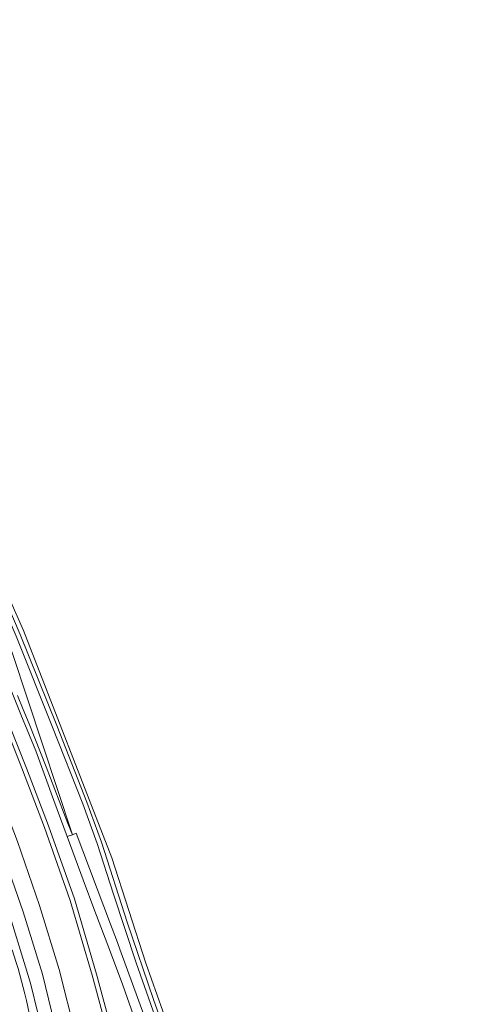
# Model space of a CAD drawing. Header units: metres. Extents: x 197700 to 204338, y 317132 to 325229.
# Tile 901 of 1056: x 203494 to 203596, y 320236 to 320457. Entities that reach past the tile are written whole.
import ezdxf

# ---------------------------------------------------------------- set-up
doc = ezdxf.new("R2010")
doc.units = ezdxf.units.M
for name, color, linetype, lineweight in [('B-WE-GR-BOUWLAND-GV', 80, 'Continuous', 13), ('B-WE-OG-TERREIN_CULTUURSCHEIDING-GV', 7, 'Continuous', 18), ('B-WE-OG-WATER_GREPPEL-GV', 160, 'Continuous', 18), ('B-WE-VH-VERHARDING_ASFALT-GV', 252, 'Continuous', 18), ('B-WE-VH-VERHARDING_FUNDERING_ZAND-GV', 7, 'Continuous', 18)]:
    doc.layers.add(name, color=color, linetype=linetype, lineweight=lineweight)

msp = doc.modelspace()

# ---------------------------------------------------------------- linework, layer by layer
at = {"layer": 'B-WE-GR-BOUWLAND-GV'}
msp.add_lwpolyline([(203606.235, 320630.408), (203553.512, 320604.047), (203526.799, 320589.642), (203439.557, 320536.553), (203468.502, 320482.763), (203481.731, 320455.988), (203440.827, 320439.081), (203455.05, 320411.618), (203470.925, 320375.707), (203482.964, 320345.545), (203494.388, 320319.879), (203514.222, 320268.874), (203521.842, 320245.273), (203533.264, 320212.972), (203534.843, 320212.991), (203550.601, 320166.009), (203551.71, 320163.449), (203554.125, 320157.875), (203557.232, 320152.824), (203561.3, 320147.472), (203582.167, 320127.763), (203584.861, 320125.218), (203590.465, 320118.868), (203598.993, 320108.716)], dxfattribs=at)
at = {"layer": 'B-WE-OG-TERREIN_CULTUURSCHEIDING-GV'}
for points in [[(203511.554, 320193.319), (203511.103, 320196.534), (203510.801, 320198.922), (203508.623, 320215.215), (203506.029, 320229.357), (203502.444, 320243.874), (203498.021, 320258.232), (203493.051, 320272.545), (203487.861, 320286.12), (203482.573, 320299.566), (203476.775, 320313.655), (203470.683, 320327.696), (203464.444, 320341.862), (203458.657, 320354.817), (203451.958, 320369.492), (203445.445, 320383.443), (203438.641, 320397.403), (203431.438, 320411.995), (203424.44, 320425.964), (203417.219, 320440.055), (203410.044, 320453.577), (203403.369, 320465.907), (203403.27, 320465.84), (203402.05, 320468.022)], [(203409.254, 320469.012), (203409.397, 320468.72), (203415.869, 320457.088), (203423.102, 320443.457), (203430.507, 320428.973), (203437.388, 320415.282), (203444.661, 320400.495), (203451.304, 320386.715), (203458.024, 320372.423), (203464.678, 320358.001), (203470.722, 320344.383), (203476.757, 320330.704), (203482.908, 320316.409), (203488.56, 320302.698), (203494.168, 320288.593), (203499.108, 320275.694), (203504.875, 320259.351), (203509.808, 320242.558), (203513.534, 320228.758), (203517.127, 320214.525), (203520.453, 320200.496), (203520.963, 320198.101), (203521.382, 320195.724)], [(203400.214, 320463.306), (203406.621, 320451.468), (203413.832, 320438.015), (203420.849, 320424.358), (203427.986, 320410.126), (203435.058, 320395.746), (203441.938, 320381.4), (203448.47, 320367.636), (203455.069, 320353.113), (203460.866, 320340.285), (203467.161, 320326.009), (203473.17, 320311.99), (203478.948, 320297.822), (203484.244, 320284.616), (203489.4, 320271.007), (203494.306, 320256.809), (203498.675, 320242.785), (203502.671, 320226.239)], [(203525.29, 320215.923), (203516.687, 320240.305), (203513.681, 320248.35), (203510.412, 320256.925), (203507.795, 320263.964), (203504.213, 320273.646), (203501.216, 320281.773), (203497.156, 320292.834), (203493.8, 320301.007), (203487.299, 320317.093), (203482.018, 320329.258), (203474.79, 320345.556), (203469.885, 320356.945), (203461.03, 320376.2), (203447.459, 320404.566), (203436.176, 320427.467), (203416.984, 320463.146)], [(203427.567, 320463.521), (203434.348, 320449.659), (203440.12, 320439.471), (203446.078, 320427.774), (203451.922, 320416.508), (203457.911, 320403.854), (203464.771, 320388.635), (203471.419, 320373.246), (203478.451, 320355.241), (203483.225, 320343.393), (203493.671, 320318.968), (203501.848, 320298.56), (203508.618, 320281.345), (203511.882, 320272.414), (203517.608, 320254.458), (203523.571, 320237.165), (203529.434, 320220.45)], [(203533.264, 320212.972), (203521.842, 320245.273), (203514.222, 320268.874), (203494.388, 320319.879), (203482.964, 320345.545), (203470.925, 320375.707), (203455.05, 320411.618), (203440.827, 320439.081), (203434.79, 320449.892), (203428.015, 320463.743)], [(203499.393, 320226.775), (203496.019, 320240.774), (203491.396, 320255.633), (203486.704, 320269.378), (203481.498, 320283.528), (203476.373, 320296.297), (203470.41, 320310.873), (203464.533, 320324.546), (203458.222, 320338.875), (203452.38, 320351.837), (203445.841, 320366.238), (203439.42, 320379.868), (203432.437, 320394.362), (203425.537, 320408.458), (203418.216, 320423.043), (203411.304, 320436.425), (203404.108, 320449.899), (203397.583, 320461.83)], [(203526.154, 320226.854), (203519.65, 320245.348), (203514.579, 320260.717), (203510.943, 320272.07), (203507.683, 320280.99), (203500.918, 320298.191), (203492.747, 320318.586), (203482.301, 320343.009), (203477.522, 320354.872), (203470.494, 320372.866), (203463.856, 320388.231), (203457.003, 320403.435), (203451.026, 320416.063), (203445.189, 320427.317), (203439.239, 320438.997), (203433.478, 320449.166), (203427.283, 320460.947)], [(203416.748, 320457.566), (203423.989, 320443.919), (203431.399, 320429.425), (203438.283, 320415.727), (203445.56, 320400.933), (203452.207, 320387.145), (203458.93, 320372.845), (203465.589, 320358.413), (203471.636, 320344.788), (203477.674, 320331.103), (203483.83, 320316.797), (203489.487, 320303.073), (203495.1, 320288.957), (203500.047, 320276.039), (203505.827, 320259.659), (203510.771, 320242.829), (203514.502, 320229.011)], [(203514.502, 320229.011), (203510.771, 320242.829), (203505.827, 320259.659), (203500.047, 320276.039), (203495.1, 320288.957), (203489.487, 320303.073), (203483.83, 320316.797), (203477.674, 320331.103), (203471.636, 320344.788), (203465.589, 320358.413), (203458.93, 320372.845), (203452.207, 320387.145), (203445.56, 320400.933), (203438.283, 320415.727), (203431.399, 320429.425), (203423.989, 320443.919), (203416.748, 320457.566)], [(203426.86, 320457.193), (203443.883, 320425.288), (203455.778, 320400.86), (203464.856, 320380.171), (203477.272, 320350.138), (203491.95, 320314.707), (203505.365, 320274.035), (203506.193, 320274.39), (203513.923, 320254.023), (203515.239, 320250.472), (203516.305, 320247.623), (203521.407, 320233.665)], [(203493.066, 320305.298), (203494.372, 320302.108), (203495.664, 320298.913), (203496.944, 320295.713), (203498.214, 320292.509), (203499.475, 320289.301), (203500.467, 320286.759), (203501.452, 320284.215), (203502.432, 320281.668), (203503.406, 320279.119), (203504.375, 320276.568), (203505.365, 320274.035), (203491.95, 320314.707)]]:
    msp.add_lwpolyline(points, dxfattribs=at)
msp.add_lwpolyline([(203491.886, 320248.255, -0.047014), (203497.148, 320225.375)], format="xyb", dxfattribs=at)
at = {"layer": 'B-WE-OG-WATER_GREPPEL-GV'}
msp.add_lwpolyline([(203487.299, 320317.093), (203493.8, 320301.007), (203497.156, 320292.834), (203501.216, 320281.773), (203504.213, 320273.646), (203505.365, 320274.035), (203504.375, 320276.568), (203503.406, 320279.119), (203502.432, 320281.668), (203501.452, 320284.215), (203500.467, 320286.759), (203499.475, 320289.301), (203498.214, 320292.509), (203496.944, 320295.713), (203495.664, 320298.913), (203494.372, 320302.108), (203493.066, 320305.298)], dxfattribs=at)
msp.add_lwpolyline([(203544.434, 320162.417), (203538.221, 320183.184), (203535.166, 320192.914), (203529.19, 320211.542), (203525.791, 320221.292), (203522.503, 320230.569), (203521.407, 320233.665), (203516.305, 320247.623), (203515.239, 320250.472), (203513.923, 320254.023), (203506.193, 320274.39), (203505.365, 320274.035), (203504.213, 320273.646), (203507.795, 320263.964), (203510.412, 320256.925), (203513.681, 320248.35), (203516.687, 320240.305), (203525.29, 320215.923), (203526.909, 320210.915), (203532.494, 320193.437), (203535.401, 320184.179), (203542.349, 320161.682)], close=True, dxfattribs=at)
msp.add_lwpolyline([(203497.148, 320225.375, 0.047014), (203491.886, 320248.255)], format="xyb", dxfattribs=at)
at = {"layer": 'B-WE-VH-VERHARDING_ASFALT-GV'}
for points in [[(203372.984, 320499.46), (203371.741, 320496.065), (203374.941, 320492.188), (203381.416, 320484.294), (203387.657, 320476.493), (203393.248, 320469.025), (203397.583, 320461.83), (203404.108, 320449.899), (203411.304, 320436.425), (203418.216, 320423.043), (203425.537, 320408.458), (203432.437, 320394.362), (203439.42, 320379.868), (203445.841, 320366.238), (203452.38, 320351.837), (203458.222, 320338.875), (203464.533, 320324.546), (203470.41, 320310.873), (203476.373, 320296.297), (203481.498, 320283.528), (203486.704, 320269.378), (203491.396, 320255.633), (203496.019, 320240.774), (203499.393, 320226.775)], [(203502.671, 320226.239), (203498.675, 320242.785), (203494.306, 320256.809), (203489.4, 320271.007), (203484.244, 320284.616), (203478.948, 320297.822), (203473.17, 320311.99), (203467.161, 320326.009), (203460.866, 320340.285), (203455.069, 320353.113), (203448.47, 320367.636), (203441.938, 320381.4), (203435.058, 320395.746), (203427.986, 320410.126), (203420.849, 320424.358), (203413.832, 320438.015), (203406.621, 320451.468), (203400.214, 320463.306), (203395.712, 320470.727), (203389.731, 320478.685), (203383.055, 320487.037), (203377.03, 320494.37), (203372.984, 320499.46)], [(203401.258, 320475.935), (203403.369, 320465.907), (203410.044, 320453.577), (203417.219, 320440.055), (203424.44, 320425.964), (203431.438, 320411.995), (203438.641, 320397.403), (203445.445, 320383.443), (203451.958, 320369.492), (203458.657, 320354.817), (203464.444, 320341.862), (203470.683, 320327.696), (203476.775, 320313.655), (203482.573, 320299.566), (203487.861, 320286.12), (203493.051, 320272.545), (203498.021, 320258.232), (203502.444, 320243.874), (203506.029, 320229.357)], [(203513.534, 320228.758), (203509.808, 320242.558), (203504.875, 320259.351), (203499.108, 320275.694), (203494.168, 320288.593), (203488.56, 320302.698), (203482.908, 320316.409), (203476.757, 320330.704), (203470.722, 320344.383), (203464.678, 320358.001), (203458.024, 320372.423), (203451.304, 320386.715), (203444.661, 320400.495), (203437.388, 320415.282), (203430.507, 320428.973), (203423.102, 320443.457), (203415.869, 320457.088), (203409.397, 320468.72), (203409.254, 320469.012)]]:
    msp.add_lwpolyline(points, dxfattribs=at)
at = {"layer": 'B-WE-VH-VERHARDING_FUNDERING_ZAND-GV'}
for points in [[(203529.434, 320220.45), (203523.571, 320237.165), (203517.608, 320254.458), (203511.882, 320272.414), (203508.618, 320281.345), (203501.848, 320298.56), (203493.671, 320318.968), (203483.225, 320343.393), (203478.451, 320355.241), (203471.419, 320373.246), (203464.771, 320388.635), (203457.911, 320403.854), (203451.922, 320416.508), (203446.078, 320427.774), (203440.12, 320439.471), (203434.348, 320449.659), (203427.567, 320463.521)], [(203427.283, 320460.947), (203433.478, 320449.166), (203439.239, 320438.997), (203445.189, 320427.317), (203451.026, 320416.063), (203457.003, 320403.435), (203463.856, 320388.231), (203470.494, 320372.866), (203477.522, 320354.872), (203482.301, 320343.009), (203492.747, 320318.586), (203500.918, 320298.191), (203507.683, 320280.99), (203510.943, 320272.07), (203514.579, 320260.717), (203519.65, 320245.348), (203526.154, 320226.854)]]:
    msp.add_lwpolyline(points, dxfattribs=at)

doc.saveas('drawing.dxf')
